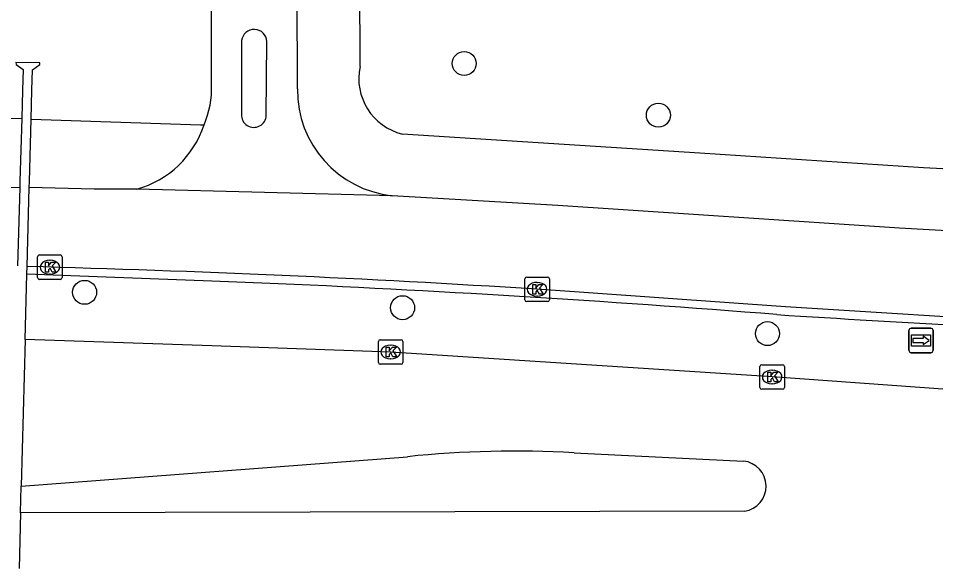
# Model space of a CAD drawing. Extents: x 160457 to 162082, y 388340 to 389736.
# Drawn here: x 160805.53 to 160842.96, y 388340.68 to 388363.13 of the extents above; entities that cross this region are included whole.
import ezdxf

# ---------------------------------------------------------------- set-up
doc = ezdxf.new("R2010")
doc.units = 0
for name, color, linetype in [('IMGEO_Boom', 7, 'Continuous'), ('IMGEO_Fietspad_gesloten', 7, 'Continuous'), ('IMGEO_Fietspad_open', 7, 'Continuous'), ('IMGEO_Kolk', 7, 'Continuous'), ('IMGEO_Rijbaan_regionaal_gesloten', 7, 'Continuous'), ('IMGEO_Verkeerseiland_open', 7, 'Continuous'), ('IMGEO_Voetpad_open', 7, 'Continuous'), ('IMGEO_Wegwijzer', 7, 'Continuous')]:
    doc.layers.add(name, color=color, linetype=linetype)

msp = doc.modelspace()

# ---------------------------------------------------------------- linework, layer by layer
at = {"layer": 'IMGEO_Boom'}
for centre in [(160823.726, 388361.285), (160831.649, 388359.175), (160808.235, 388351.949), (160821.212, 388351.322), (160836.1, 388350.265)]:
    msp.add_circle(centre, 0.489, dxfattribs=at)
at = {"layer": 'IMGEO_Fietspad_gesloten'}
for points in [[(160758.316, 388358.018), (160760.459, 388357.401), (160762.142, 388357.041), (160765.254, 388356.973), (160770.456, 388356.928), (160776.395, 388356.882), (160781.972, 388356.769), (160788.678, 388356.641), (160794.525, 388356.529), (160800.426, 388356.416), (160805.59, 388356.231)], [(160805.59, 388356.231), (160805.499, 388353.025)], [(160805.891, 388353), (160805.977, 388356.22)], [(160810.37, 388356.161), (160808.627, 388356.153), (160805.977, 388356.22)], [(160820.79, 388355.892), (160810.37, 388356.161)], [(160866.336, 388353.388), (160858.458, 388353.71), (160849.487, 388354.115), (160841.485, 388354.561), (160827.541, 388355.487), (160820.79, 388355.892)], [(160922.609, 388349.832), (160901.083, 388349.774), (160881.644, 388349.755), (160874.477, 388349.779), (160867.435, 388349.891), (160856.688, 388350.316), (160847.271, 388350.701), (160836.843, 388351.363), (160826.696, 388352.074)]]:
    msp.add_lwpolyline(points, dxfattribs=at)
msp.add_arc((160791.901, 387804.497), 548.681, 86.36411, 88.53895, dxfattribs=at)
at = {"layer": 'IMGEO_Fietspad_open'}
for points in [[(160813.417, 388360.42), (160813.408, 388370.635), (160813.399, 388385.868), (160813.396, 388387.034)], [(160816.917, 388360.246), (160816.855, 388379.817)], [(160814.641, 388362.218), (160814.632, 388359.21)], [(160815.648, 388359.168), (160815.674, 388362.184)]]:
    msp.add_lwpolyline(points, dxfattribs=at)
for centre, radius, start, end in [((160815.156, 388362.16), 0.518, 2.6692, 173.5605), ((160809.555, 388360.293), 3.864, 336.8886, 1.889), ((160821.254, 388360.204), 4.337, 179.4473, 263.8606), ((160815.14, 388359.188), 0.508, 177.5203, 357.7453), ((160809.273, 388360.052), 4.043, 285.744, 341.6025)]:
    msp.add_arc(centre, radius, start, end, dxfattribs=at)
at = {"layer": 'IMGEO_Kolk'}
for p, q in [((160806.391, 388353.475), (160807.243, 388353.475)), ((160806.316, 388352.549), (160806.316, 388353.401)), ((160806.804, 388353.255), (160806.829, 388353.255)), ((160807.317, 388353.401), (160807.317, 388352.549)), ((160807.243, 388352.475), (160806.391, 388352.475)), ((160806.827, 388352.695), (160806.802, 388352.695)), ((160826.2, 388351.647), (160826.2, 388352.499)), ((160826.275, 388352.573), (160827.127, 388352.573)), ((160826.688, 388352.353), (160826.713, 388352.353)), ((160827.201, 388352.499), (160827.201, 388351.647)), ((160826.711, 388351.793), (160826.686, 388351.793)), ((160827.127, 388351.573), (160826.275, 388351.573)), ((160820.225, 388349.088), (160820.225, 388349.94)), ((160820.3, 388350.014), (160821.152, 388350.014)), ((160820.713, 388349.794), (160820.738, 388349.794)), ((160821.226, 388349.94), (160821.226, 388349.088)), ((160821.152, 388349.014), (160820.3, 388349.014)), ((160820.736, 388349.234), (160820.711, 388349.234)), ((160835.867, 388348.996), (160836.719, 388348.996)), ((160835.792, 388348.07), (160835.792, 388348.922)), ((160836.28, 388348.776), (160836.305, 388348.776)), ((160836.793, 388348.922), (160836.793, 388348.07)), ((160836.303, 388348.216), (160836.278, 388348.216)), ((160836.719, 388347.996), (160835.867, 388347.996))]:
    msp.add_line(p, q, dxfattribs=at)
for points in [[(160806.391, 388353.475), (160807.243, 388353.475)], [(160806.316, 388352.549), (160806.316, 388353.401)], [(160806.637, 388353.175), (160806.76, 388353.175), (160806.76, 388353.024), (160806.89, 388353.175), (160807.054, 388353.175), (160806.908, 388353.024), (160807.061, 388352.775), (160806.909, 388352.775), (160806.824, 388352.939), (160806.76, 388352.872), (160806.76, 388352.775), (160806.637, 388352.775), (160806.637, 388353.175)], [(160807.317, 388353.401), (160807.317, 388352.549)], [(160807.243, 388352.475), (160806.391, 388352.475)], [(160826.2, 388351.647), (160826.2, 388352.499)], [(160826.275, 388352.573), (160827.127, 388352.573)], [(160827.201, 388352.499), (160827.201, 388351.647)], [(160826.521, 388352.273), (160826.644, 388352.273), (160826.644, 388352.122), (160826.774, 388352.273), (160826.938, 388352.273), (160826.792, 388352.122), (160826.945, 388351.873), (160826.793, 388351.873), (160826.708, 388352.037), (160826.644, 388351.97), (160826.644, 388351.873), (160826.521, 388351.873), (160826.521, 388352.273)], [(160827.127, 388351.573), (160826.275, 388351.573)], [(160820.225, 388349.088), (160820.225, 388349.94)], [(160820.3, 388350.014), (160821.152, 388350.014)], [(160820.546, 388349.714), (160820.669, 388349.714), (160820.669, 388349.563), (160820.799, 388349.714), (160820.963, 388349.714), (160820.817, 388349.563), (160820.97, 388349.314), (160820.818, 388349.314), (160820.733, 388349.478), (160820.669, 388349.411), (160820.669, 388349.314), (160820.546, 388349.314), (160820.546, 388349.714)], [(160821.226, 388349.94), (160821.226, 388349.088)], [(160821.152, 388349.014), (160820.3, 388349.014)], [(160835.867, 388348.996), (160836.719, 388348.996)], [(160835.792, 388348.07), (160835.792, 388348.922)], [(160836.113, 388348.696), (160836.236, 388348.696), (160836.236, 388348.545), (160836.366, 388348.696), (160836.53, 388348.696), (160836.384, 388348.545), (160836.537, 388348.296), (160836.385, 388348.296), (160836.3, 388348.46), (160836.236, 388348.393), (160836.236, 388348.296), (160836.113, 388348.296), (160836.113, 388348.696)], [(160836.793, 388348.922), (160836.793, 388348.07)], [(160836.719, 388347.996), (160835.867, 388347.996)]]:
    msp.add_lwpolyline(points, dxfattribs=at)
for centre, start, end in [((160806.393, 388353.399), 91.552, 178.448), ((160806.393, 388353.399), 91.552, 178.448), ((160807.241, 388353.399), 1.552, 88.448), ((160807.241, 388353.399), 1.552, 88.448), ((160806.393, 388352.551), 181.552, 268.448), ((160806.393, 388352.551), 181.552, 268.448), ((160807.241, 388352.551), 271.552, 358.448), ((160807.241, 388352.551), 271.552, 358.448), ((160826.277, 388352.497), 91.552, 178.448), ((160826.277, 388352.497), 91.552, 178.448), ((160827.125, 388352.497), 1.552, 88.448), ((160827.125, 388352.497), 1.552, 88.448), ((160826.277, 388351.649), 181.552, 268.448), ((160826.277, 388351.649), 181.552, 268.448), ((160827.125, 388351.649), 271.552, 358.448), ((160827.125, 388351.649), 271.552, 358.448), ((160820.302, 388349.938), 91.552, 178.448), ((160820.302, 388349.938), 91.552, 178.448), ((160821.15, 388349.938), 1.552, 88.448), ((160821.15, 388349.938), 1.552, 88.448), ((160820.302, 388349.09), 181.552, 268.448), ((160820.302, 388349.09), 181.552, 268.448), ((160821.15, 388349.09), 271.552, 358.448), ((160821.15, 388349.09), 271.552, 358.448), ((160835.869, 388348.92), 91.552, 178.448), ((160835.869, 388348.92), 91.552, 178.448), ((160836.717, 388348.92), 1.552, 88.448), ((160836.717, 388348.92), 1.552, 88.448), ((160835.869, 388348.072), 181.552, 268.448), ((160835.869, 388348.072), 181.552, 268.448), ((160836.717, 388348.072), 271.552, 358.448), ((160836.717, 388348.072), 271.552, 358.448)]:
    msp.add_arc(centre, 0.0765, start, end, dxfattribs=at)
for centre, major_axis, ratio, start_param, end_param in [((160806.803, 388352.975), (-0.387, 0.002), 0.722429, 4.712389, 7.853982), ((160806.828, 388352.975), (-0.39, 0.002), 0.717154, 1.570796, 4.712389), ((160826.687, 388352.073), (-0.387, 0.002), 0.722429, 4.712389, 7.853982), ((160826.712, 388352.073), (-0.39, 0.002), 0.717154, 1.570796, 4.712389), ((160820.712, 388349.514), (-0.387, 0.002), 0.722429, 4.712389, 7.853982), ((160820.737, 388349.514), (-0.39, 0.002), 0.717154, 1.570796, 4.712389), ((160836.279, 388348.496), (-0.387, 0.002), 0.722429, 4.712389, 7.853982), ((160836.304, 388348.496), (-0.39, 0.002), 0.717154, 1.570796, 4.712389)]:
    msp.add_ellipse(centre, major_axis=major_axis, ratio=ratio, start_param=start_param, end_param=end_param, dxfattribs=at)
at = {"layer": 'IMGEO_Rijbaan_regionaal_gesloten'}
for points in [[(160805.811, 388350.025), (160805.652, 388344.042)], [(160851.925, 388347.373), (160836.293, 388348.496), (160820.726, 388349.514), (160813.423, 388349.764), (160805.811, 388350.025)], [(160805.652, 388344.042), (160821.412, 388345.243)], [(160828.209, 388345.399), (160835.121, 388345.065)], [(160835.165, 388343.017), (160805.622, 388342.951)], [(160805.622, 388342.951), (160805.562, 388340.676)]]:
    msp.add_lwpolyline(points, dxfattribs=at)
for centre, radius, start, end in [((160825.762, 388303.847), 41.624, 86.6303, 95.9993), ((160835.016, 388344.038), 1.032, 278.2916, 84.17)]:
    msp.add_arc(centre, radius, start, end, dxfattribs=at)
at = {"layer": 'IMGEO_Verkeerseiland_open'}
msp.add_lwpolyline([(160815.473, 388352.328), (160813.422, 388352.406), (160805.883, 388352.692)], dxfattribs=at)
for centre, radius, start, end in [((160790.592, 387774.013), 578.85, 85.452826, 87.536451), ((160897.654, 389314.371), 965.27, 266.366606, 267.292879)]:
    msp.add_arc(centre, radius, start, end, dxfattribs=at)
at = {"layer": 'IMGEO_Voetpad_open'}
for points in [[(160819.474, 388361.158), (160819.396, 388381.852)], [(160806.052, 388359.019), (160806.083, 388360.195), (160806.105, 388361.02), (160806.407, 388361.242), (160806.406, 388361.313), (160805.425, 388361.319), (160805.435, 388361.249), (160805.726, 388361.045), (160805.702, 388360.203), (160805.669, 388359.035)], [(160800.066, 388359.184), (160801.964, 388359.15), (160805.669, 388359.035)], [(160805.669, 388359.035), (160805.597, 388356.489), (160805.59, 388356.231)], [(160805.977, 388356.22), (160805.984, 388356.476), (160806.052, 388359.019)], [(160806.052, 388359.019), (160812.97, 388358.781), (160813.109, 388358.776)], [(160922.215, 388355.881), (160888.89, 388355.793), (160876.825, 388355.753), (160869.583, 388355.871), (160861.464, 388356.11), (160851.21, 388356.575), (160842.466, 388357.028), (160833.341, 388357.63), (160821.204, 388358.408)], [(160805.883, 388352.692), (160805.891, 388353)], [(160805.811, 388350.025), (160805.883, 388352.692)], [(160805.622, 388342.951), (160805.652, 388344.042)]]:
    msp.add_lwpolyline(points, dxfattribs=at)
msp.add_arc((160821.754, 388360.673), 2.331, 167.9983, 256.349, dxfattribs=at)
at = {"layer": 'IMGEO_Wegwijzer'}
for p, q in [((160841.972, 388350.487), (160842.762, 388350.487)), ((160842.762, 388350.487), (160841.972, 388350.487)), ((160841.872, 388349.587), (160841.872, 388350.387)), ((160841.872, 388350.387), (160841.872, 388349.587)), ((160842.862, 388350.387), (160842.862, 388349.587)), ((160842.862, 388349.587), (160842.862, 388350.387)), ((160842.762, 388349.487), (160841.972, 388349.487)), ((160841.972, 388349.487), (160842.762, 388349.487))]:
    msp.add_line(p, q, dxfattribs=at)
for points in [[(160841.973, 388350.219), (160842.761, 388350.219), (160842.761, 388349.755), (160841.973, 388349.755), (160841.973, 388350.219)], [(160842.038, 388350.071), (160842.038, 388349.987), (160842.038, 388349.903), (160842.449, 388349.903), (160842.449, 388349.82), (160842.696, 388349.987), (160842.449, 388350.154), (160842.449, 388350.071), (160842.038, 388350.071)]]:
    msp.add_lwpolyline(points, dxfattribs=at)
for centre, start, end in [((160841.972, 388350.387), 90, 180), ((160841.972, 388350.387), 90, 180), ((160842.762, 388350.387), 0, 90), ((160842.762, 388350.387), 360, 90), ((160841.972, 388349.587), 180, 270), ((160841.972, 388349.587), 180, 270), ((160842.762, 388349.587), 270, 0), ((160842.762, 388349.587), 270, 0)]:
    msp.add_arc(centre, 0.1, start, end, dxfattribs=at)

doc.saveas('drawing.dxf')
